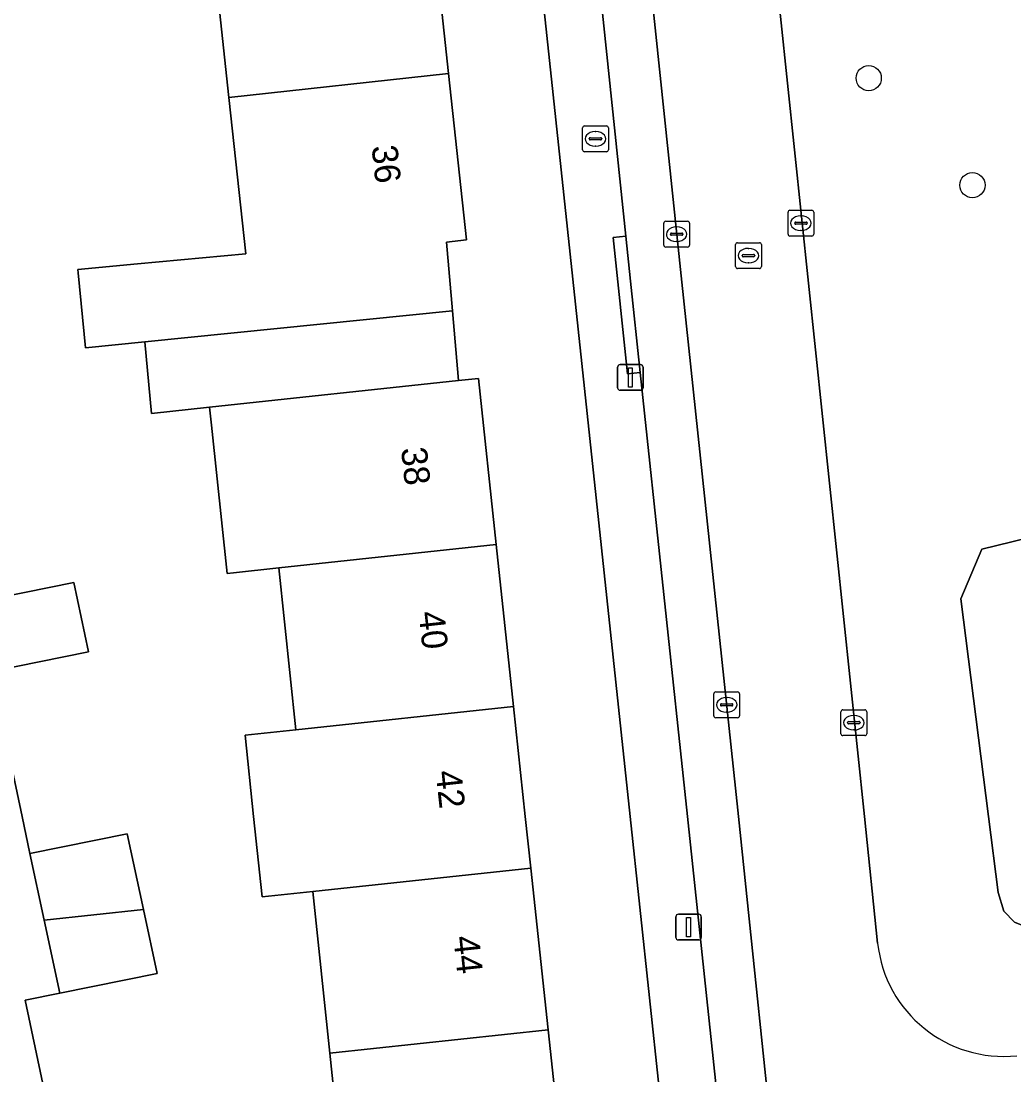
# Model space of a CAD drawing. Extents: x 160554 to 161248, y 385329 to 386506.
# Drawn here: x 160746.99 to 160785.58, y 385989.96 to 386030.91 of the extents above; entities that cross this region are included whole.
import ezdxf

# ---------------------------------------------------------------- set-up
doc = ezdxf.new("R2010")
doc.units = 0
for name, color, linetype in [('IMGEO_Boom', 7, 'Continuous'), ('IMGEO_Brandkraan', 7, 'Continuous'), ('IMGEO_Erf', 7, 'Continuous'), ('IMGEO_Groenvoorziening', 7, 'Continuous'), ('IMGEO_Kolk', 7, 'Continuous'), ('IMGEO_Lichtmast', 7, 'Continuous'), ('IMGEO_Pand', 7, 'Continuous'), ('IMGEO_Pand_nummerreeks', 7, 'Continuous'), ('IMGEO_Parkeervlak_open', 7, 'Continuous'), ('IMGEO_Rijbaan_lokaal_open', 7, 'Continuous'), ('IMGEO_Rioolput', 7, 'Continuous'), ('IMGEO_Voetpad_open', 7, 'Continuous')]:
    doc.layers.add(name, color=color, linetype=linetype)

msp = doc.modelspace()

# ---------------------------------------------------------------- linework, layer by layer
at = {"layer": 'IMGEO_Boom'}
for centre in [(160779.939, 386028.694), (160783.969, 386024.534)]:
    msp.add_circle(centre, 0.489, dxfattribs=at)
at = {"layer": 'IMGEO_Brandkraan'}
for p, q in [((160768.817, 386025.909), (160768.817, 386026.761)), ((160768.892, 386026.835), (160769.744, 386026.835)), ((160769.305, 386026.615), (160769.33, 386026.615)), ((160769.818, 386026.761), (160769.818, 386025.909)), ((160769.076, 386026.329), (160769.076, 386026.341)), ((160769.514, 386026.292), (160769.116, 386026.292)), ((160769.119, 386026.378), (160769.517, 386026.378)), ((160769.56, 386026.341), (160769.56, 386026.329)), ((160769.744, 386025.835), (160768.892, 386025.835)), ((160769.328, 386026.055), (160769.303, 386026.055))]:
    msp.add_line(p, q, dxfattribs=at)
for points in [[(160768.817, 386025.909), (160768.817, 386026.761)], [(160768.892, 386026.835), (160769.744, 386026.835)], [(160769.818, 386026.761), (160769.818, 386025.909)], [(160769.744, 386025.835), (160768.892, 386025.835)]]:
    msp.add_lwpolyline(points, dxfattribs=at)
for centre, radius, start, end in [((160768.894, 386026.759), 0.0765, 91.552, 178.448), ((160768.894, 386026.759), 0.0765, 91.552, 178.448), ((160769.742, 386026.759), 0.0765, 1.552, 88.448), ((160769.742, 386026.759), 0.0765, 1.552, 88.448), ((160769.116, 386026.338), 0.0403, 85.8775, 175.7526), ((160769.113, 386026.328), 0.0366, 178.938, 274.7102), ((160769.517, 386026.335), 0.043, 264.8664, 352.4533), ((160769.521, 386026.34), 0.0386, 1.7309, 96.639), ((160768.894, 386025.911), 0.0765, 181.552, 268.448), ((160768.894, 386025.911), 0.0765, 181.552, 268.448), ((160769.742, 386025.911), 0.0765, 271.552, 358.448), ((160769.742, 386025.911), 0.0765, 271.552, 358.448)]:
    msp.add_arc(centre, radius, start, end, dxfattribs=at)
for centre, major_axis, ratio, start_param, end_param in [((160769.304, 386026.335), (-0.387, 0.002), 0.722429, 4.712389, 7.853982), ((160769.329, 386026.335), (-0.39, 0.002), 0.717154, 1.570796, 4.712389)]:
    msp.add_ellipse(centre, major_axis=major_axis, ratio=ratio, start_param=start_param, end_param=end_param, dxfattribs=at)
at = {"layer": 'IMGEO_Erf'}
for points in [[(160762.929, 386035.159), (160763.608, 386028.868), (160764.306, 386022.407), (160763.531, 386022.324), (160763.76, 386019.649), (160763.992, 386016.94), (160764.767, 386017.023), (160765.459, 386010.565), (160766.132, 386004.28), (160766.591, 386000), (160766.806, 385997.995), (160767.48, 385991.709), (160768.153, 385985.424), (160768.827, 385979.139), (160769.711, 385970.893), (160772.629, 385971.543), (160773.674, 385971.815), (160770.665, 386000), (160762.861, 386073.091)], [(160755.067, 386027.946), (160754.388, 386034.237)], [(160743.968, 386033.112), (160744.512, 386030.541), (160740.693, 386029.77), (160745.257, 386008.332), (160749.046, 386009.097), (160749.618, 386006.396), (160745.832, 386005.631), (160747.031, 386000), (160747.337, 385998.56), (160751.114, 385999.323), (160751.749, 385996.382), (160752.283, 385993.906), (160748.505, 385993.143), (160747.152, 385992.864), (160748.663, 385985.688)], [(160759.352, 385987.332), (160758.987, 385990.799), (160758.327, 385997.087), (160756.36, 385996.876), (160756.032, 386000), (160755.7, 386003.162), (160757.667, 386003.373), (160757.007, 386009.659), (160755.246, 386009.471), (160755.008, 386009.446), (160754.393, 386015.205), (160754.342, 386015.677), (160754.318, 386015.905), (160752.058, 386015.663), (160751.8, 386018.44), (160749.503, 386018.208), (160749.208, 386021.121), (160749.194, 386021.26), (160751.518, 386021.476), (160755.723, 386021.867), (160755.067, 386027.946)]]:
    msp.add_lwpolyline(points, dxfattribs=at)
at = {"layer": 'IMGEO_Groenvoorziening'}
msp.add_lwpolyline([(160840.381, 386054.785), (160814.075, 386052.015), (160814.418, 386045.903), (160804.223, 386044.608), (160794.027, 386043.313), (160775.425, 386041.464), (160779.77, 386000), (160780.285, 385995.082)], dxfattribs=at)
for points in [[(160786.172, 385995.662), (160786.81, 385995.691), (160799.456, 385997.062), (160796.764, 386000), (160786.714, 386010.968), (160784.34, 386010.384), (160783.514, 386008.454), (160784.593, 386000), (160784.969, 385997.05), (160785.189, 385996.327), (160785.61, 385995.89)], [(160796.764, 386000), (160799.456, 385997.062), (160786.81, 385995.691), (160786.172, 385995.662), (160785.61, 385995.89), (160785.189, 385996.327), (160784.969, 385997.05), (160784.593, 386000), (160783.514, 386008.454), (160784.34, 386010.384), (160786.714, 386010.968)]]:
    msp.add_lwpolyline(points, close=True, dxfattribs=at)
msp.add_arc((160785.19, 385995.612), 4.934, 186.1719, 275.9095, dxfattribs=at)
at = {"layer": 'IMGEO_Kolk'}
for p, q in [((160776.803, 386022.632), (160776.803, 386023.484)), ((160776.878, 386023.558), (160777.73, 386023.558)), ((160777.291, 386023.338), (160777.316, 386023.338)), ((160777.804, 386023.484), (160777.804, 386022.632)), ((160771.972, 386022.203), (160771.972, 386023.055)), ((160772.047, 386023.129), (160772.899, 386023.129)), ((160772.46, 386022.909), (160772.485, 386022.909)), ((160772.973, 386023.055), (160772.973, 386022.203)), ((160777.062, 386023.052), (160777.062, 386023.064)), ((160777.5, 386023.015), (160777.102, 386023.015)), ((160777.105, 386023.101), (160777.503, 386023.101)), ((160777.546, 386023.064), (160777.546, 386023.052)), ((160772.231, 386022.623), (160772.231, 386022.635)), ((160772.669, 386022.586), (160772.271, 386022.586)), ((160772.274, 386022.672), (160772.672, 386022.672)), ((160772.715, 386022.635), (160772.715, 386022.623)), ((160777.73, 386022.558), (160776.878, 386022.558)), ((160777.314, 386022.778), (160777.289, 386022.778)), ((160772.899, 386022.129), (160772.047, 386022.129)), ((160772.483, 386022.349), (160772.458, 386022.349)), ((160773.917, 386003.915), (160773.917, 386004.767)), ((160773.992, 386004.841), (160774.844, 386004.841)), ((160774.405, 386004.621), (160774.43, 386004.621)), ((160774.918, 386004.767), (160774.918, 386003.915)), ((160774.176, 386004.335), (160774.176, 386004.347)), ((160774.614, 386004.298), (160774.216, 386004.298)), ((160774.219, 386004.384), (160774.617, 386004.384)), ((160774.66, 386004.347), (160774.66, 386004.335)), ((160778.859, 386003.22), (160778.859, 386004.072)), ((160778.934, 386004.146), (160779.786, 386004.146)), ((160779.86, 386004.072), (160779.86, 386003.22)), ((160774.844, 386003.841), (160773.992, 386003.841)), ((160774.428, 386004.061), (160774.403, 386004.061)), ((160779.161, 386003.689), (160779.559, 386003.689)), ((160779.347, 386003.926), (160779.372, 386003.926)), ((160779.118, 386003.64), (160779.118, 386003.652)), ((160779.556, 386003.603), (160779.158, 386003.603)), ((160779.37, 386003.366), (160779.345, 386003.366)), ((160779.602, 386003.652), (160779.602, 386003.64)), ((160779.786, 386003.146), (160778.934, 386003.146))]:
    msp.add_line(p, q, dxfattribs=at)
for points in [[(160776.803, 386022.632), (160776.803, 386023.484)], [(160776.878, 386023.558), (160777.73, 386023.558)], [(160777.804, 386023.484), (160777.804, 386022.632)], [(160771.972, 386022.203), (160771.972, 386023.055)], [(160772.047, 386023.129), (160772.899, 386023.129)], [(160772.973, 386023.055), (160772.973, 386022.203)], [(160777.73, 386022.558), (160776.878, 386022.558)], [(160772.899, 386022.129), (160772.047, 386022.129)], [(160773.917, 386003.915), (160773.917, 386004.767)], [(160773.992, 386004.841), (160774.844, 386004.841)], [(160774.918, 386004.767), (160774.918, 386003.915)], [(160778.859, 386003.22), (160778.859, 386004.072)], [(160778.934, 386004.146), (160779.786, 386004.146)], [(160779.86, 386004.072), (160779.86, 386003.22)], [(160774.844, 386003.841), (160773.992, 386003.841)], [(160779.786, 386003.146), (160778.934, 386003.146)]]:
    msp.add_lwpolyline(points, dxfattribs=at)
for centre, radius, start, end in [((160776.88, 386023.482), 0.0765, 91.552, 178.448), ((160776.88, 386023.482), 0.0765, 91.552, 178.448), ((160777.728, 386023.482), 0.0765, 1.552, 88.448), ((160777.728, 386023.482), 0.0765, 1.552, 88.448), ((160772.049, 386023.053), 0.0765, 91.552, 178.448), ((160772.049, 386023.053), 0.0765, 91.552, 178.448), ((160772.897, 386023.053), 0.0765, 1.552, 88.448), ((160772.897, 386023.053), 0.0765, 1.552, 88.448), ((160777.102, 386023.061), 0.0403, 85.8775, 175.7526), ((160777.099, 386023.051), 0.0366, 178.938, 274.7102), ((160777.503, 386023.058), 0.043, 264.8664, 352.4533), ((160777.507, 386023.063), 0.0386, 1.7309, 96.639), ((160772.271, 386022.632), 0.0403, 85.8775, 175.7526), ((160772.268, 386022.622), 0.0366, 178.938, 274.7102), ((160772.672, 386022.629), 0.043, 264.8664, 352.4533), ((160772.676, 386022.634), 0.0386, 1.7309, 96.639), ((160776.88, 386022.634), 0.0765, 181.552, 268.448), ((160776.88, 386022.634), 0.0765, 181.552, 268.448), ((160777.728, 386022.634), 0.0765, 271.552, 358.448), ((160777.728, 386022.634), 0.0765, 271.552, 358.448), ((160772.049, 386022.205), 0.0765, 181.552, 268.448), ((160772.049, 386022.205), 0.0765, 181.552, 268.448), ((160772.897, 386022.205), 0.0765, 271.552, 358.448), ((160772.897, 386022.205), 0.0765, 271.552, 358.448), ((160773.994, 386004.765), 0.0765, 91.552, 178.448), ((160773.994, 386004.765), 0.0765, 91.552, 178.448), ((160774.842, 386004.765), 0.0765, 1.552, 88.448), ((160774.842, 386004.765), 0.0765, 1.552, 88.448), ((160774.216, 386004.344), 0.0403, 85.8775, 175.7526), ((160774.213, 386004.334), 0.0366, 178.938, 274.7102), ((160774.617, 386004.341), 0.043, 264.8664, 352.4533), ((160774.621, 386004.346), 0.0386, 1.7309, 96.639), ((160778.936, 386004.07), 0.0765, 91.552, 178.448), ((160778.936, 386004.07), 0.0765, 91.552, 178.448), ((160779.784, 386004.07), 0.0765, 1.552, 88.448), ((160779.784, 386004.07), 0.0765, 1.552, 88.448), ((160773.994, 386003.917), 0.0765, 181.552, 268.448), ((160773.994, 386003.917), 0.0765, 181.552, 268.448), ((160774.842, 386003.917), 0.0765, 271.552, 358.448), ((160774.842, 386003.917), 0.0765, 271.552, 358.448), ((160779.158, 386003.649), 0.0403, 85.8775, 175.7526), ((160779.563, 386003.651), 0.0386, 1.7309, 96.639), ((160779.155, 386003.639), 0.0366, 178.938, 274.7102), ((160779.559, 386003.646), 0.043, 264.8664, 352.4533), ((160778.936, 386003.222), 0.0765, 181.552, 268.448), ((160778.936, 386003.222), 0.0765, 181.552, 268.448), ((160779.784, 386003.222), 0.0765, 271.552, 358.448), ((160779.784, 386003.222), 0.0765, 271.552, 358.448)]:
    msp.add_arc(centre, radius, start, end, dxfattribs=at)
for centre, major_axis, ratio, start_param, end_param in [((160777.29, 386023.058), (-0.387, 0.002), 0.722429, 4.712389, 7.853982), ((160777.315, 386023.058), (-0.39, 0.002), 0.717154, 1.570796, 4.712389), ((160772.459, 386022.629), (-0.387, 0.002), 0.722429, 4.712389, 7.853982), ((160772.484, 386022.629), (-0.39, 0.002), 0.717154, 1.570796, 4.712389), ((160774.404, 386004.341), (-0.387, 0.002), 0.722429, 4.712389, 7.853982), ((160774.429, 386004.341), (-0.39, 0.002), 0.717154, 1.570796, 4.712389), ((160779.346, 386003.646), (-0.387, 0.002), 0.722429, 4.712389, 7.853982), ((160779.371, 386003.646), (-0.39, 0.002), 0.717154, 1.570796, 4.712389)]:
    msp.add_ellipse(centre, major_axis=major_axis, ratio=ratio, start_param=start_param, end_param=end_param, dxfattribs=at)
at = {"layer": 'IMGEO_Lichtmast'}
for p, q in [((160770.178, 386016.665), (160770.178, 386017.465)), ((160770.178, 386017.465), (160770.178, 386016.665)), ((160770.278, 386017.565), (160771.068, 386017.565)), ((160771.068, 386017.565), (160770.278, 386017.565)), ((160771.168, 386017.465), (160771.168, 386016.665)), ((160771.168, 386016.665), (160771.168, 386017.465)), ((160771.068, 386016.565), (160770.278, 386016.565)), ((160770.278, 386016.565), (160771.068, 386016.565)), ((160772.442, 385995.304), (160772.442, 385996.104)), ((160772.442, 385996.104), (160772.442, 385995.304)), ((160772.542, 385996.204), (160773.332, 385996.204)), ((160773.332, 385996.204), (160772.542, 385996.204)), ((160773.432, 385996.104), (160773.432, 385995.304)), ((160773.432, 385995.304), (160773.432, 385996.104)), ((160773.332, 385995.204), (160772.542, 385995.204)), ((160772.542, 385995.204), (160773.332, 385995.204))]:
    msp.add_line(p, q, dxfattribs=at)
for points in [[(160770.598, 386017.44), (160770.748, 386017.44), (160770.748, 386016.69), (160770.598, 386016.69), (160770.598, 386017.44)], [(160772.862, 385996.079), (160773.012, 385996.079), (160773.012, 385995.329), (160772.862, 385995.329), (160772.862, 385996.079)]]:
    msp.add_lwpolyline(points, dxfattribs=at)
for centre, start, end in [((160770.278, 386017.465), 90, 180), ((160770.278, 386017.465), 90, 180), ((160771.068, 386017.465), 0, 90), ((160771.068, 386017.465), 360, 90), ((160770.278, 386016.665), 180, 270), ((160770.278, 386016.665), 180, 270), ((160771.068, 386016.665), 270, 0), ((160771.068, 386016.665), 270, 0), ((160772.542, 385996.104), 90, 180), ((160772.542, 385996.104), 90, 180), ((160773.332, 385996.104), 0, 90), ((160773.332, 385996.104), 360, 90), ((160772.542, 385995.304), 180, 270), ((160772.542, 385995.304), 180, 270), ((160773.332, 385995.304), 270, 0), ((160773.332, 385995.304), 270, 0)]:
    msp.add_arc(centre, 0.1, start, end, dxfattribs=at)
at = {"layer": 'IMGEO_Pand'}
for points in [[(160754.388, 386034.237), (160755.067, 386027.946), (160763.608, 386028.868), (160762.929, 386035.159)], [(160763.608, 386028.868), (160755.067, 386027.946), (160755.723, 386021.867), (160751.518, 386021.476), (160749.194, 386021.26), (160749.208, 386021.121), (160749.503, 386018.208), (160751.8, 386018.44), (160763.76, 386019.649), (160763.531, 386022.324), (160764.306, 386022.407)], [(160763.76, 386019.649), (160751.8, 386018.44), (160752.058, 386015.663), (160754.318, 386015.905), (160763.992, 386016.94)], [(160764.767, 386017.023), (160763.992, 386016.94), (160754.318, 386015.905), (160754.342, 386015.677), (160754.393, 386015.205), (160755.008, 386009.446), (160755.246, 386009.471), (160757.007, 386009.659), (160765.459, 386010.565)], [(160757.007, 386009.659), (160757.667, 386003.373), (160766.132, 386004.28), (160765.459, 386010.565)], [(160745.832, 386005.631), (160749.618, 386006.396), (160749.046, 386009.097), (160745.257, 386008.332)], [(160766.132, 386004.28), (160757.667, 386003.373), (160755.7, 386003.162), (160756.032, 386000), (160756.36, 385996.876), (160758.327, 385997.087), (160766.806, 385997.995), (160766.591, 386000)], [(160747.896, 385995.969), (160751.749, 385996.382), (160751.114, 385999.323), (160747.337, 385998.56)], [(160767.48, 385991.709), (160766.806, 385997.995), (160758.327, 385997.087), (160758.987, 385990.799)], [(160748.505, 385993.143), (160752.283, 385993.906), (160751.749, 385996.382), (160747.896, 385995.969)], [(160759.352, 385987.332), (160756.186, 385986.993), (160756.488, 385984.174), (160768.153, 385985.424), (160767.48, 385991.709), (160758.987, 385990.799)]]:
    msp.add_lwpolyline(points, close=True, dxfattribs=at)
at = {"layer": 'IMGEO_Parkeervlak_open'}
for points in [[(160774.765, 385986.114), (160775.99, 385985.247), (160776.471, 385984.724), (160774.881, 386000), (160772.645, 386021.005), (160767.112, 386073.774)], [(160765.519, 386070.113), (160770.498, 386022.549), (160770.681, 386020.798), (160771.058, 386017.254), (160772.895, 386000), (160774.286, 385986.931)]]:
    msp.add_lwpolyline(points, dxfattribs=at)
at = {"layer": 'IMGEO_Rijbaan_lokaal_open'}
for points in [[(160790.865, 386085.285), (160790.452, 386085.264), (160789.868, 386085.202), (160766.741, 386082.763), (160766.152, 386082.701), (160766.611, 386078.562), (160766.791, 386076.943), (160766.961, 386075.32), (160767.112, 386073.774), (160772.645, 386021.005), (160774.881, 386000), (160776.471, 385984.724), (160780.562, 385985.145), (160788.954, 385985.976), (160801.932, 385987.281), (160825.874, 385989.726), (160847.456, 385991.944), (160851.678, 385992.378)], [(160780.285, 385995.082), (160779.77, 386000), (160775.425, 386041.464), (160775.29, 386042.75)]]:
    msp.add_lwpolyline(points, dxfattribs=at)
msp.add_arc((160785.19, 385995.612), 4.934, 186.1719, 275.9095, dxfattribs=at)
at = {"layer": 'IMGEO_Rioolput'}
for p, q in [((160774.765, 386021.37), (160774.765, 386022.222)), ((160774.84, 386022.296), (160775.692, 386022.296)), ((160775.766, 386022.222), (160775.766, 386021.37)), ((160775.024, 386021.79), (160775.024, 386021.802)), ((160775.462, 386021.753), (160775.064, 386021.753)), ((160775.067, 386021.839), (160775.465, 386021.839)), ((160775.253, 386022.076), (160775.278, 386022.076)), ((160775.508, 386021.802), (160775.508, 386021.79)), ((160775.692, 386021.296), (160774.84, 386021.296)), ((160775.276, 386021.516), (160775.251, 386021.516))]:
    msp.add_line(p, q, dxfattribs=at)
for points in [[(160774.765, 386021.37), (160774.765, 386022.222)], [(160774.84, 386022.296), (160775.692, 386022.296)], [(160775.766, 386022.222), (160775.766, 386021.37)], [(160775.692, 386021.296), (160774.84, 386021.296)]]:
    msp.add_lwpolyline(points, dxfattribs=at)
for centre, radius, start, end in [((160774.842, 386022.22), 0.0765, 91.552, 178.448), ((160774.842, 386022.22), 0.0765, 91.552, 178.448), ((160775.69, 386022.22), 0.0765, 1.552, 88.448), ((160775.69, 386022.22), 0.0765, 1.552, 88.448), ((160775.064, 386021.799), 0.0403, 85.8775, 175.7526), ((160775.061, 386021.789), 0.0366, 178.938, 274.7102), ((160775.465, 386021.796), 0.043, 264.8664, 352.4533), ((160775.469, 386021.801), 0.0386, 1.7309, 96.639), ((160774.842, 386021.372), 0.0765, 181.552, 268.448), ((160774.842, 386021.372), 0.0765, 181.552, 268.448), ((160775.69, 386021.372), 0.0765, 271.552, 358.448), ((160775.69, 386021.372), 0.0765, 271.552, 358.448)]:
    msp.add_arc(centre, radius, start, end, dxfattribs=at)
for centre, major_axis, ratio, start_param, end_param in [((160775.252, 386021.796), (-0.387, 0.002), 0.722429, 4.712389, 7.853982), ((160775.277, 386021.796), (-0.39, 0.002), 0.717154, 1.570796, 4.712389)]:
    msp.add_ellipse(centre, major_axis=major_axis, ratio=ratio, start_param=start_param, end_param=end_param, dxfattribs=at)
at = {"layer": 'IMGEO_Voetpad_open'}
for points in [[(160766.961, 386075.32), (160766.791, 386076.943), (160766.611, 386078.562), (160766.115, 386078.507), (160762.424, 386078.221), (160762.861, 386073.091), (160770.665, 386000), (160773.674, 385971.815), (160772.629, 385971.543), (160773.921, 385965.761), (160776.074, 385966.255)], [(160774.286, 385986.931), (160772.895, 386000), (160771.058, 386017.254), (160770.561, 386017.202), (160770.001, 386022.497), (160770.498, 386022.549), (160765.519, 386070.113)], [(160748.663, 385985.688), (160747.152, 385992.864), (160748.505, 385993.143), (160747.896, 385995.969), (160747.337, 385998.56), (160747.031, 386000), (160745.832, 386005.631), (160745.257, 386008.332), (160740.693, 386029.77), (160740.071, 386032.691)]]:
    msp.add_lwpolyline(points, dxfattribs=at)
msp.add_lwpolyline([(160770.498, 386022.549), (160770.001, 386022.497), (160770.561, 386017.202), (160771.058, 386017.254), (160770.681, 386020.798)], close=True, dxfattribs=at)

# ---------------------------------------------------------------- texts
at = {"layer": 'IMGEO_Pand_nummerreeks'}
for s, rotation, p in [('36', 276.1648, (160760.614, 386026.043)), ('38', 276.1132, (160761.759, 386014.305)), ('40', 276.1159, (160762.443, 386007.935)), ('42', 276.1247, (160763.105, 386001.751)), ('44', 276.1178, (160763.793, 385995.324))]:
    msp.add_text(s, height=1, rotation=rotation, dxfattribs=at).set_placement(p)

doc.saveas('drawing.dxf')
